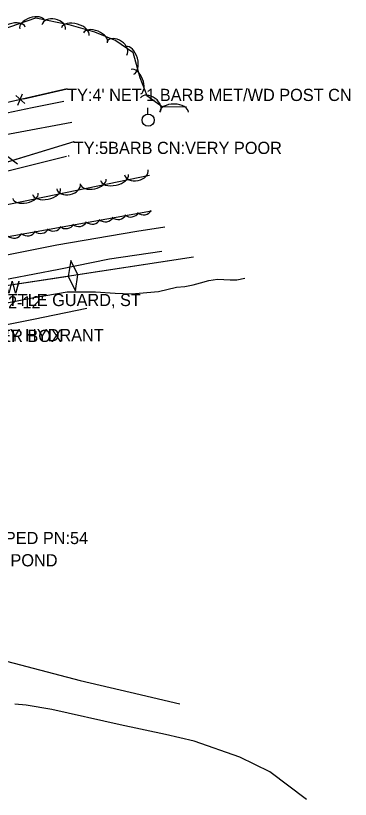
# Model space of a CAD drawing. Extents: x 954793 to 988390, y 1867850 to 1924428.
# Drawn here: x 958069.1 to 958206.5, y 1919147.9 to 1919469.2 of the extents above; entities that cross this region are included whole.
import ezdxf

# ---------------------------------------------------------------- set-up
doc = ezdxf.new("R2010")
doc.units = 0
for name, color, linetype in [('S_DITCHLINE', 7, 'Continuous'), ('S_DRIVEWAY', 7, 'Continuous'), ('S_FENCE', 7, 'Continuous'), ('S_FENCE_ANNOT', 7, 'Continuous'), ('S_GATE_ANNOT', 7, 'Continuous'), ('S_GRD_PT_SYM', 7, 'Continuous'), ('S_LEVEE', 7, 'Continuous'), ('S_MISC_STRUCTURES_ANNOT', 7, 'Continuous'), ('S_MSC_PT_SYM', 7, 'Continuous'), ('S_PRIMARY_CTL_ANNOT', 7, 'Continuous'), ('S_STREAM', 7, 'Continuous'), ('S_SURVEY_TEXT_ANNOT', 7, 'Continuous'), ('S_TREE', 7, 'Continuous'), ('S_UTILITY_POLE', 7, 'Continuous')]:
    doc.layers.add(name, color=color, linetype=linetype)

msp = doc.modelspace()

# ---------------------------------------------------------------- linework, layer by layer
at = {"layer": 'S_DITCHLINE'}
msp.add_lwpolyline([(958089.91, 1919411.37), (958069.19, 1919406.24), (958048.47, 1919401.1), (958026.24, 1919391.76), (958009.21, 1919383.59), (958000.12, 1919385.43)], dxfattribs=at)
at = {"layer": 'S_DRIVEWAY'}
for points in [[(957939.96, 1919404.84), (957961.34, 1919408.7), (957982.73, 1919412.57), (957996.21, 1919415.29), (958009.7, 1919418), (958023.19, 1919420.72), (958036.67, 1919423.43), (958049.73, 1919426.11), (958062.78, 1919428.79), (958075.83, 1919431.46), (958088.88, 1919434.14)], [(958092.14, 1919425.37), (958068.76, 1919421.03), (958045.38, 1919416.69), (958029.75, 1919413.76), (958014.11, 1919410.83), (957998.48, 1919407.89), (957982.85, 1919404.96), (957967.76, 1919400.91), (957952.66, 1919396.87), (957943.72, 1919390.5)], [(958129.11, 1919372.53), (958107.55, 1919369.28), (958086.83, 1919365.12), (958056.66, 1919359.32), (958023.44, 1919352.77), (958012.11, 1919347.25), (958008.59, 1919363.45), (958020.75, 1919362.41), (958045.48, 1919367.12), (958085.97, 1919375.17), (958118.86, 1919380.82), (958130.29, 1919382.59)]]:
    msp.add_lwpolyline(points, dxfattribs=at)
at = {"layer": 'S_FENCE'}
for p, q in [((958090.2, 1919439.17), (958045.38, 1919428.89)), ((958069.11, 1919436.43), (958072.83, 1919433.08)), ((958070.03, 1919432.44), (958071.91, 1919437.07)), ((958092.91, 1919417.45), (958023.65, 1919396.32)), ((958069.76, 1919408.25), (958065.82, 1919411.33))]:
    msp.add_line(p, q, dxfattribs=at)
for points in [[(958090.2, 1919439.17), (958045.38, 1919428.89), (957997.84, 1919418.4), (957956.17, 1919409.61), (957949.89, 1919412.38), (957946.05, 1919418.71)], [(958090.2, 1919439.17), (958045.38, 1919428.89), (957997.84, 1919418.4), (957956.17, 1919409.61), (957949.89, 1919412.38), (957946.05, 1919418.71)], [(958072.37, 1919435.08), (958090.2, 1919439.17)], [(958092.91, 1919417.45), (958023.65, 1919396.32), (957959.56, 1919378.99)], [(958092.91, 1919417.45), (958023.65, 1919396.32), (957959.56, 1919378.99)], [(958092.91, 1919417.45), (958069.7, 1919410.37)]]:
    msp.add_lwpolyline(points, dxfattribs=at)
at = {"layer": 'S_GRD_PT_SYM'}
msp.add_lwpolyline([(958090.88, 1919411.64), (958090.88, 1919411.69), (958090.88, 1919411.64), (958090.83, 1919411.64), (958090.88, 1919411.64), (958090.88, 1919411.59), (958090.88, 1919411.64), (958090.93, 1919411.64)], dxfattribs=at)
at = {"layer": 'S_LEVEE'}
for p, q in [((958091.71, 1919368.72), (958090.67, 1919362.24)), ((958094.63, 1919362.85), (958091.71, 1919368.72)), ((958090.67, 1919362.24), (958093.6, 1919356.37)), ((958093.6, 1919356.37), (958094.63, 1919362.85))]:
    msp.add_line(p, q, dxfattribs=at)
for points in [[(958142.07, 1919370.11), (958063.36, 1919358.06)], [(958142.07, 1919370.11), (958094.63, 1919362.85)], [(958090.67, 1919362.24), (958063.36, 1919358.06)]]:
    msp.add_lwpolyline(points, dxfattribs=at)
at = {"layer": 'S_MSC_PT_SYM'}
for points in [[(958090.2, 1919439.17), (958090.2, 1919439.22), (958090.2, 1919439.17), (958090.15, 1919439.17), (958090.2, 1919439.17), (958090.2, 1919439.12), (958090.2, 1919439.17), (958090.25, 1919439.17)], [(958092.91, 1919417.45), (958092.91, 1919417.5), (958092.91, 1919417.45), (958092.86, 1919417.45), (958092.91, 1919417.45), (958092.91, 1919417.4), (958092.91, 1919417.45), (958092.96, 1919417.45)]]:
    msp.add_lwpolyline(points, dxfattribs=at)
for points in [[(958090.2, 1919439.17), (958090.22, 1919439.12), (958090.2, 1919439.17), (958090.25, 1919439.18), (958090.2, 1919439.17), (958090.19, 1919439.22), (958090.2, 1919439.17), (958090.16, 1919439.16)], [(958090.2, 1919439.17), (958090.22, 1919439.12), (958090.2, 1919439.17), (958090.25, 1919439.18), (958090.2, 1919439.17), (958090.19, 1919439.22), (958090.2, 1919439.17), (958090.16, 1919439.16)], [(958092.91, 1919417.45), (958092.92, 1919417.4), (958092.91, 1919417.45), (958092.95, 1919417.46), (958092.91, 1919417.45), (958092.89, 1919417.5), (958092.91, 1919417.45), (958092.86, 1919417.43)], [(958092.91, 1919417.45), (958092.92, 1919417.4), (958092.91, 1919417.45), (958092.95, 1919417.46), (958092.91, 1919417.45), (958092.89, 1919417.5), (958092.91, 1919417.45), (958092.86, 1919417.43)]]:
    msp.add_lwpolyline(points, close=True, dxfattribs=at)
at = {"layer": 'S_STREAM'}
for points in [[(958060.43, 1919350.5), (958076.64, 1919353.6), (958090.26, 1919355.87), (958101.88, 1919355.9), (958109.98, 1919355.33), (958116.57, 1919355.12), (958127.68, 1919356.06), (958135.13, 1919357.79), (958138.48, 1919358.08), (958141.94, 1919358.77), (958144.96, 1919359.65), (958148.31, 1919360.55), (958151.88, 1919361.09), (958157.1, 1919360.79), (958159.82, 1919360.81), (958163.16, 1919361.53)], [(958098.34, 1919349.08), (958076.33, 1919344.65), (958054.31, 1919340.21), (958037.98, 1919335.07), (958021.64, 1919329.93), (958004.87, 1919321.7), (957998.87, 1919314.09), (957996.16, 1919303.02), (958001.74, 1919282.72), (958007.32, 1919262.43), (958018.44, 1919246.3), (958029.56, 1919230.17), (958040.59, 1919219.11), (958051.61, 1919208.05), (958073.61, 1919202.33), (958095.61, 1919196.61), (958116.04, 1919191.79), (958136.47, 1919186.97)], [(958188.42, 1919147.85), (958173.47, 1919159.15), (958161.07, 1919165.13), (958142.39, 1919171.68), (958130.57, 1919174.37), (958112.02, 1919178.43), (958083.93, 1919184.62), (958073.32, 1919186.4), (958068.71, 1919186.81)]]:
    msp.add_lwpolyline(points, dxfattribs=at)
at = {"layer": 'S_TREE'}
for points in [[(958059.82, 1919462.31), (958077.41, 1919468.26), (958090.85, 1919465.6), (958101.44, 1919462.53), (958110.17, 1919458.99), (958117.21, 1919454.19), (958120.11, 1919443.79), (958122.97, 1919436.49), (958129.24, 1919431.85), (958139.21, 1919431.74)], [(958123.97, 1919403.59), (957998.55, 1919377.78)], [(958124.83, 1919388.99), (958017.03, 1919369.67), (957985.59, 1919367.58), (957962.8, 1919370.31), (957960.55, 1919373.05), (957960.35, 1919381.68)]]:
    msp.add_lwpolyline(points, dxfattribs=at)
for centre in [(958111.13, 1919389.23), (958116.31, 1919390.24), (958121.58, 1919391.11), (958089.73, 1919385.47), (958094.99, 1919386.34), (958100.56, 1919387.31), (958105.91, 1919388.26), (958073.97, 1919382.54), (958079.33, 1919383.5), (958084.54, 1919384.47), (958068.4, 1919381.58)]:
    msp.add_arc(centre, 3.64, 229.3608, 330.9577, dxfattribs=at)
for centre, major_axis, ratio in [((958075.8, 1919465.47), (-5.06, -1.71), 0.540699), ((958084.68, 1919464.39), (-4.86, 0.96), 0.685311), ((958067.4, 1919462.63), (-5.56, -1.88), 0.55008), ((958093.56, 1919462.6), (-5.64, 1.63), 0.55008), ((958101.83, 1919460.08), (-4.96, 2.01), 0.540699), ((958110.62, 1919455.8), (-4.09, 2.8), 0.685311), ((958115.94, 1919450.82), (-1.58, 5.65), 0.55008), ((958118.49, 1919442.11), (-1.95, 4.98), 0.540699), ((958124.32, 1919432.53), (-3.98, 2.95), 0.685311), ((958134.12, 1919429.68), (-5.87, 0.06), 0.55008), ((958109.62, 1919402.8), (5.75, 1.18), 0.55008), ((958118.63, 1919404.92), (4.85, 1), 0.685311), ((958090.79, 1919399.19), (4.85, 1), 0.685311), ((958100.93, 1919401.01), (5.24, 1.08), 0.540699), ((958081.77, 1919397.07), (5.75, 1.18), 0.55008), ((958073.09, 1919395.28), (5.24, 1.08), 0.540699)]:
    msp.add_ellipse(centre, major_axis=major_axis, ratio=ratio, start_param=3.141593, end_param=6.283185, dxfattribs=at)
at = {"layer": 'S_UTILITY_POLE'}
msp.add_line((958123.33, 1919428.83), (958123.33, 1919431.31), dxfattribs=at)
msp.add_circle((958123.47, 1919426.31), 2.5, dxfattribs=at)

# ---------------------------------------------------------------- texts
at = {"layer": 'S_FENCE_ANNOT'}
for s, p in [("TY:4' NET 1 BARB MET/WD POST CN", (958090.2, 1919434.17)), ('TY:5BARB CN:VERY POOR', (958092.91, 1919412.45))]:
    msp.add_text(s, height=5, dxfattribs=at).set_placement(p)
at = {"layer": 'S_GATE_ANNOT'}
msp.add_text("TY:METAL PIPE WD:2-12'", height=5, dxfattribs=at).set_placement((958001.3, 1919349.15))
at = {"layer": 'S_MISC_STRUCTURES_ANNOT'}
for s, p in [('WD:9.0 LN:24.0 CATTLE GUARD, ST', (958007.14, 1919350.09)), ('ELEC GATE OPENER BOX', (958004.43, 1919335.38)), ('8" PVC DRY HYDRANT', (958033.39, 1919335.7))]:
    msp.add_text(s, height=5, dxfattribs=at).set_placement(p)
at = {"layer": 'S_PRIMARY_CTL_ANNOT'}
msp.add_text('PD:ARDOT STD. MON. STAMPED PN:54', height=5, dxfattribs=at).set_placement((957973.25, 1919252.5))
at = {"layer": 'S_SURVEY_TEXT_ANNOT'}
for s, p in [('CONC DW', (958038.12, 1919355.37)), ('LARGE POND', (958042.42, 1919243.37))]:
    msp.add_text(s, height=5, dxfattribs=at).set_placement(p)

doc.saveas('drawing.dxf')
